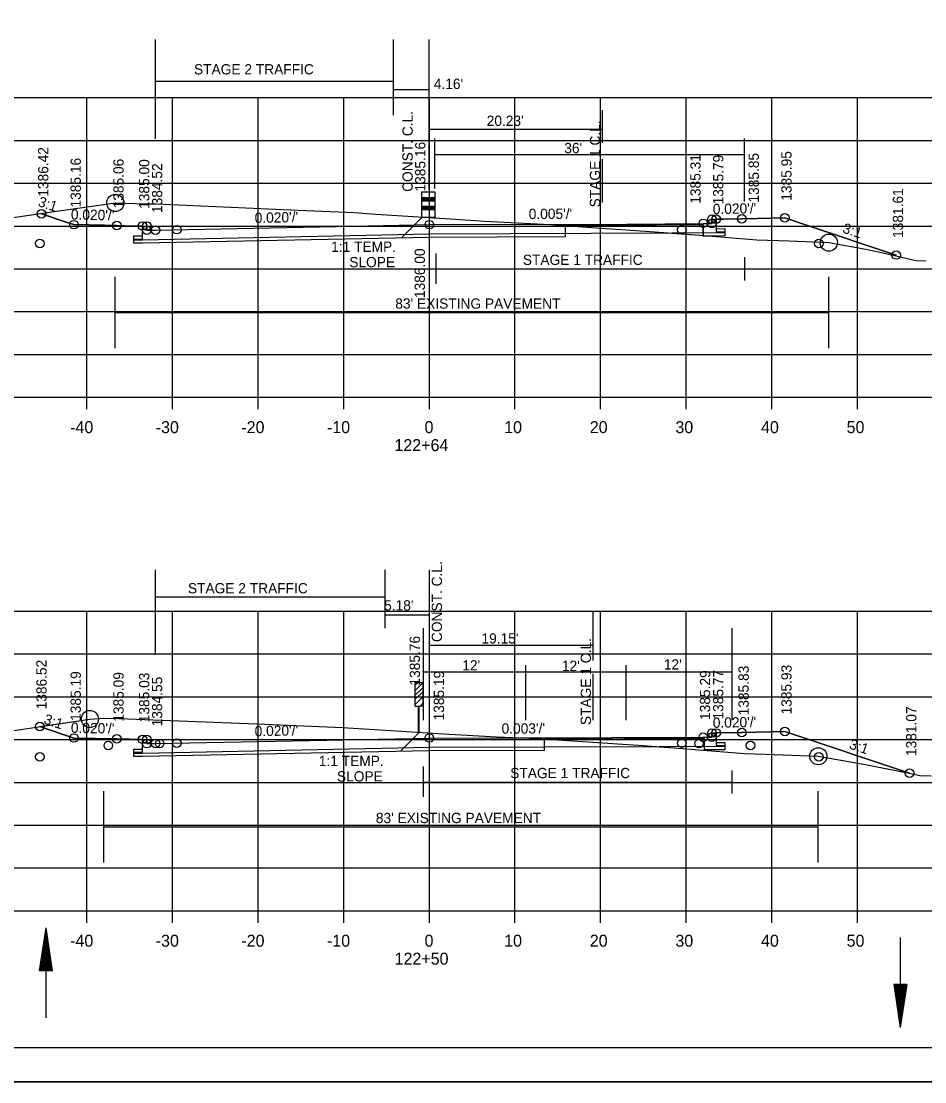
# Model space of a CAD drawing. Extents: x 1374311 to 1383814, y 384102 to 406278.
# Drawn here: x 1381581 to 1381686.5, y 385818 to 385941.9 of the extents above; entities that cross this region are included whole.
import ezdxf

# ---------------------------------------------------------------- set-up
doc = ezdxf.new("R2010")
doc.units = 0
for name, color, linetype in [('R_Axis', 7, 'Continuous'), ('R_Axis Annot', 7, 'Continuous'), ('R_Border', 7, 'Continuous'), ('R_Draft', 7, 'Continuous'), ('R_Drive', 7, 'Continuous'), ('R_Exist Surface', 7, 'Continuous'), ('R_Fin Surface', 7, 'Continuous'), ('R_Grid', 7, 'Continuous'), ('R_MOT', 7, 'Continuous'), ('R_No Plot', 7, 'Continuous'), ('R_Water', 7, 'Continuous'), ('R_Xsect Elev', 7, 'Continuous'), ('R_Xsect Slope', 7, 'Continuous')]:
    doc.layers.add(name, color=color, linetype=linetype)

msp = doc.modelspace()

# ---------------------------------------------------------------- linework, layer by layer
at = {"layer": 'R_Axis'}
for p, q in [((1381488.66, 385897.95), (1381768.66, 385897.95)), ((1381588.66, 385896.55), (1381588.66, 385897.95)), ((1381598.66, 385896.55), (1381598.66, 385897.95)), ((1381608.66, 385896.55), (1381608.66, 385897.95)), ((1381618.66, 385896.55), (1381618.66, 385897.95)), ((1381628.66, 385896.55), (1381628.66, 385897.95)), ((1381638.66, 385896.55), (1381638.66, 385897.95)), ((1381648.66, 385896.55), (1381648.66, 385897.95)), ((1381658.66, 385896.55), (1381658.66, 385897.95)), ((1381668.66, 385896.55), (1381668.66, 385897.95)), ((1381678.66, 385896.55), (1381678.66, 385897.95)), ((1381488.66, 385837.95), (1381768.66, 385837.95)), ((1381588.66, 385836.55), (1381588.66, 385837.95)), ((1381598.66, 385836.55), (1381598.66, 385837.95)), ((1381608.66, 385836.55), (1381608.66, 385837.95)), ((1381618.66, 385836.55), (1381618.66, 385837.95)), ((1381628.66, 385836.55), (1381628.66, 385837.95)), ((1381638.66, 385836.55), (1381638.66, 385837.95)), ((1381648.66, 385836.55), (1381648.66, 385837.95)), ((1381658.66, 385836.55), (1381658.66, 385837.95)), ((1381668.66, 385836.55), (1381668.66, 385837.95)), ((1381678.66, 385836.55), (1381678.66, 385837.95))]:
    msp.add_line(p, q, dxfattribs=at)
at = {"layer": 'R_Border'}
msp.add_line((1381786.84, 385821.95), (1381470.66, 385821.95), dxfattribs=at)
at = {"layer": 'R_Draft'}
for p, q in [((1381583.14, 385830.94), (1381583.89, 385835.94)), ((1381584.64, 385830.94), (1381583.89, 385835.94)), ((1381583.26, 385830.94), (1381583.89, 385835.11)), ((1381584.51, 385830.94), (1381583.89, 385835.11)), ((1381583.39, 385830.94), (1381583.89, 385834.25)), ((1381583.52, 385830.94), (1381583.89, 385833.41)), ((1381584.39, 385830.94), (1381583.89, 385834.25)), ((1381584.26, 385830.94), (1381583.89, 385833.41)), ((1381583.64, 385830.94), (1381583.89, 385832.57)), ((1381584.13, 385830.94), (1381583.89, 385832.57)), ((1381584.64, 385830.94), (1381583.14, 385830.94)), ((1381583.77, 385830.94), (1381583.89, 385831.73)), ((1381584.01, 385830.94), (1381583.89, 385831.73)), ((1381682.92, 385829.32), (1381683.67, 385824.32)), ((1381684.42, 385829.32), (1381682.92, 385829.32)), ((1381683.04, 385829.32), (1381683.67, 385825.15)), ((1381683.17, 385829.32), (1381683.67, 385826.01)), ((1381683.29, 385829.32), (1381683.67, 385826.84)), ((1381683.42, 385829.32), (1381683.67, 385827.69)), ((1381683.55, 385829.32), (1381683.67, 385828.53)), ((1381684.42, 385829.32), (1381683.67, 385824.32)), ((1381683.91, 385829.32), (1381683.67, 385827.69)), ((1381684.16, 385829.32), (1381683.67, 385826.01)), ((1381684.29, 385829.32), (1381683.67, 385825.15)), ((1381684.04, 385829.32), (1381683.67, 385826.84)), ((1381683.78, 385829.32), (1381683.67, 385828.53))]:
    msp.add_line(p, q, dxfattribs=at)
at = {"layer": 'R_Drive'}
for p, q in [((1381625.49, 385916.64), (1381627.79, 385918.94)), ((1381625.29, 385856.58), (1381627.48, 385858.77))]:
    msp.add_line(p, q, dxfattribs=at)
at = {"layer": 'R_Exist Surface'}
for points in [[(1381575.26, 385918.25), (1381584.3, 385919.56), (1381591.99, 385920.64), (1381595.42, 385920.56), (1381596.73, 385920.54), (1381614.22, 385919.77), (1381619.87, 385919.51), (1381622.42, 385919.35), (1381631.71, 385918.75), (1381635.12, 385918.53), (1381642.77, 385918.11), (1381648.17, 385917.73), (1381655, 385917.27), (1381660.75, 385916.83), (1381666.9, 385916.35), (1381670.69, 385916.2), (1381675.32, 385916.01), (1381679.63, 385915.23), (1381681.11, 385914.95), (1381685.49, 385913.92), (1381686.66, 385913.89)], [(1381577.77, 385858.66), (1381589.01, 385860.35), (1381590.62, 385860.45), (1381592.4, 385860.41), (1381608.51, 385859.79), (1381618.53, 385859.35), (1381624.8, 385858.96), (1381630.32, 385858.61), (1381636.51, 385858.27), (1381641.28, 385858.06), (1381649.51, 385857.51), (1381653.63, 385857.24), (1381657.24, 385856.97), (1381665.47, 385856.33), (1381667.89, 385856.24), (1381674.09, 385856), (1381678.29, 385855.25), (1381679.98, 385854.95), (1381684.9, 385853.99), (1381685.95, 385853.75), (1381687.27, 385853.72)]]:
    msp.add_lwpolyline(points, dxfattribs=at)
at = {"layer": 'R_Fin Surface'}
for points in [[(1381583.36, 385919.37), (1381586.24, 385918.41), (1381587.15, 385918.11), (1381590.74, 385918.03), (1381592.15, 385918.01), (1381592.99, 385917.99), (1381595.15, 385917.95), (1381595.29, 385917.95), (1381595.65, 385917.95), (1381595.65, 385917.59), (1381595.66, 385917.45), (1381595.94, 385917.45), (1381596.66, 385917.47), (1381619.68, 385917.93), (1381628.66, 385918.11), (1381651.68, 385918.18), (1381660.66, 385918.26), (1381660.94, 385918.26), (1381661.66, 385918.24), (1381661.66, 385918.6), (1381661.67, 385918.74), (1381661.81, 385918.74), (1381662.17, 385918.74), (1381663.01, 385918.76), (1381665.17, 385918.8), (1381668.76, 385918.87), (1381670.17, 385918.9), (1381672.71, 385918.06), (1381683.2, 385914.56)], [(1381662.17, 385918.38), (1381662.18, 385917.27), (1381663.18, 385917.29), (1381663.17, 385916.79), (1381662.17, 385916.78), (1381660.66, 385916.78), (1381660.66, 385918.09), (1381644.54, 385917.99), (1381644.54, 385916.7), (1381628.66, 385916.62), (1381595.15, 385915.95), (1381594.15, 385915.93), (1381594.16, 385916.43), (1381595.16, 385916.44), (1381595.15, 385917.59)], [(1381583.15, 385859.47), (1381587.15, 385858.13), (1381592.15, 385858.03), (1381595.15, 385857.97), (1381595.65, 385857.97), (1381595.66, 385857.47), (1381596.66, 385857.49), (1381628.66, 385858.13), (1381660.66, 385858.24), (1381661.66, 385858.22), (1381661.67, 385858.72), (1381662.17, 385858.72), (1381665.17, 385858.78), (1381670.17, 385858.88), (1381684.75, 385854.02)], [(1381662.17, 385858.36), (1381662.18, 385857.25), (1381663.18, 385857.26), (1381663.17, 385856.76), (1381662.17, 385856.76), (1381660.78, 385856.75), (1381660.78, 385858.08), (1381642.07, 385858.01), (1381642.07, 385856.69), (1381628.66, 385856.65), (1381595.15, 385855.98), (1381594.15, 385855.96), (1381594.16, 385856.46), (1381595.16, 385856.46), (1381595.15, 385857.61)]]:
    msp.add_lwpolyline(points, dxfattribs=at)
at = {"layer": 'R_Grid'}
for p, q in [((1381488.66, 385932.95), (1381768.66, 385932.95)), ((1381588.66, 385897.95), (1381588.66, 385932.95)), ((1381598.66, 385897.95), (1381598.66, 385932.95)), ((1381608.66, 385897.95), (1381608.66, 385932.95)), ((1381618.66, 385897.95), (1381618.66, 385932.95)), ((1381628.66, 385897.95), (1381628.66, 385932.95)), ((1381638.66, 385897.95), (1381638.66, 385932.95)), ((1381648.66, 385897.95), (1381648.66, 385932.95)), ((1381658.66, 385897.95), (1381658.66, 385932.95)), ((1381668.66, 385897.95), (1381668.66, 385932.95)), ((1381678.66, 385897.95), (1381678.66, 385932.95)), ((1381488.66, 385927.95), (1381768.66, 385927.95)), ((1381488.66, 385922.95), (1381768.66, 385922.95)), ((1381488.66, 385917.95), (1381768.66, 385917.95)), ((1381488.66, 385912.95), (1381768.66, 385912.95)), ((1381488.66, 385907.95), (1381768.66, 385907.95)), ((1381488.66, 385902.95), (1381768.66, 385902.95)), ((1381488.66, 385897.95), (1381768.66, 385897.95)), ((1381488.66, 385872.95), (1381768.66, 385872.95)), ((1381588.66, 385837.95), (1381588.66, 385872.95)), ((1381598.66, 385837.95), (1381598.66, 385872.95)), ((1381608.66, 385837.95), (1381608.66, 385872.95)), ((1381618.66, 385837.95), (1381618.66, 385872.95)), ((1381628.66, 385837.95), (1381628.66, 385872.95)), ((1381638.66, 385837.95), (1381638.66, 385872.95)), ((1381648.66, 385837.95), (1381648.66, 385872.95)), ((1381658.66, 385837.95), (1381658.66, 385872.95)), ((1381668.66, 385837.95), (1381668.66, 385872.95)), ((1381678.66, 385837.95), (1381678.66, 385872.95)), ((1381488.66, 385867.95), (1381768.66, 385867.95)), ((1381488.66, 385862.95), (1381768.66, 385862.95)), ((1381488.66, 385857.95), (1381768.66, 385857.95)), ((1381488.66, 385852.95), (1381768.66, 385852.95)), ((1381488.66, 385847.95), (1381768.66, 385847.95)), ((1381488.66, 385842.95), (1381768.66, 385842.95)), ((1381488.66, 385837.95), (1381768.66, 385837.95))]:
    msp.add_line(p, q, dxfattribs=at)
at = {"layer": 'R_MOT'}
for p, q in [((1381627.79, 385921.3), (1381629.29, 385921.3)), ((1381627.79, 385921.24), (1381629.29, 385921.24)), ((1381627.79, 385921.19), (1381629.29, 385921.19)), ((1381627.79, 385921.14), (1381629.29, 385921.14)), ((1381627.79, 385921.08), (1381629.29, 385921.08)), ((1381627.79, 385921.01), (1381629.29, 385921.01)), ((1381627.79, 385920.94), (1381629.29, 385920.94)), ((1381627.79, 385920.9), (1381629.29, 385920.9)), ((1381627.79, 385920.27), (1381629.29, 385920.27)), ((1381627.79, 385920.22), (1381629.29, 385920.22)), ((1381627.79, 385920.16), (1381629.29, 385920.16)), ((1381627.79, 385920.11), (1381629.29, 385920.11)), ((1381627.79, 385920.05), (1381629.29, 385920.05)), ((1381627.79, 385919.98), (1381629.29, 385919.98)), ((1381627.79, 385919.91), (1381629.29, 385919.91)), ((1381627.79, 385919.87), (1381629.29, 385919.87)), ((1381627.02, 385864.63), (1381627.36, 385864.63)), ((1381627.36, 385864.63), (1381627.02, 385864.29)), ((1381627.02, 385864.29), (1381627.02, 385864.63)), ((1381627.02, 385863.7), (1381627.95, 385864.63)), ((1381627.02, 385861.85), (1381627.02, 385864.29)), ((1381627.36, 385864.63), (1381627.95, 385864.63)), ((1381627.95, 385862.22), (1381627.95, 385864.63)), ((1381627.95, 385864.04), (1381627.02, 385863.12)), ((1381627.02, 385863.12), (1381627.02, 385863.7)), ((1381627.95, 385863.57), (1381627.02, 385862.65)), ((1381627.02, 385862.06), (1381627.95, 385862.99)), ((1381627.95, 385862.99), (1381627.95, 385863.57)), ((1381627.02, 385861.85), (1381627.58, 385861.85)), ((1381627.41, 385858.77), (1381627.41, 385861.82)), ((1381627.48, 385858.77), (1381627.48, 385861.82)), ((1381627.58, 385861.85), (1381627.95, 385862.22)), ((1381627.95, 385861.85), (1381627.58, 385861.85)), ((1381627.95, 385862.22), (1381627.95, 385861.85))]:
    msp.add_line(p, q, dxfattribs=at)
msp.add_lwpolyline([(1381627.79, 385921.94), (1381629.29, 385921.94), (1381629.29, 385918.94), (1381627.79, 385918.94)], close=True, dxfattribs=at)
at = {"layer": 'R_No Plot'}
msp.add_line((1381458.26, 385817.97), (1381791.59, 385817.97), dxfattribs=at)
for points in [[(1381458.25, 386031.3), (1381791.59, 386031.3), (1381791.59, 385817.97), (1381458.25, 385817.97)], [(1381704.58, 386027.41), (1381704.58, 386017.53), (1381740.31, 386017.53), (1381740.31, 386014.61), (1381763.51, 386014.61), (1381763.51, 385991.39), (1381786.84, 385991.39), (1381786.84, 385821.95), (1381470.66, 385821.95), (1381470.66, 386027.41)], [(1381583.36, 385919.37), (1381583.36, 385919.42), (1381584.3, 385919.56), (1381591.99, 385920.64), (1381595.42, 385920.56), (1381596.73, 385920.54), (1381614.22, 385919.77), (1381619.87, 385919.51), (1381622.42, 385919.35), (1381631.71, 385918.75), (1381635.12, 385918.53), (1381642.77, 385918.11), (1381648.17, 385917.73), (1381655, 385917.27), (1381657, 385917.12), (1381628.66, 385916.98), (1381595.15, 385916.31), (1381594.15, 385916.29), (1381594.16, 385916.79), (1381595.16, 385916.8), (1381595.15, 385917.95), (1381592.99, 385917.99), (1381592.15, 385918.01), (1381590.74, 385918.03), (1381587.15, 385918.11), (1381586.24, 385918.41)], [(1381657, 385917.12), (1381660.75, 385916.83), (1381666.9, 385916.35), (1381670.69, 385916.2), (1381675.32, 385916.01), (1381679.63, 385915.23), (1381681.11, 385914.95), (1381683.2, 385914.46), (1381683.2, 385914.56), (1381672.71, 385918.06), (1381670.17, 385918.9), (1381668.76, 385918.87), (1381665.17, 385918.8), (1381663.01, 385918.76), (1381662.17, 385918.74), (1381662.18, 385917.63), (1381663.18, 385917.65), (1381663.17, 385917.15), (1381662.17, 385917.14)], [(1381583.15, 385859.47), (1381589.01, 385860.35), (1381590.62, 385860.45), (1381592.4, 385860.41), (1381608.51, 385859.79), (1381618.53, 385859.35), (1381624.8, 385858.96), (1381630.32, 385858.61), (1381636.51, 385858.27), (1381641.28, 385858.06), (1381649.51, 385857.51), (1381653.63, 385857.24), (1381655.5, 385857.1), (1381628.66, 385857.01), (1381595.15, 385856.34), (1381594.15, 385856.32), (1381594.16, 385856.82), (1381595.16, 385856.82), (1381595.15, 385857.97), (1381592.15, 385858.03), (1381587.15, 385858.13)], [(1381655.5, 385857.1), (1381657.24, 385856.97), (1381665.47, 385856.33), (1381667.89, 385856.24), (1381674.09, 385856), (1381678.29, 385855.25), (1381679.98, 385854.95), (1381684.75, 385854.02), (1381670.17, 385858.88), (1381665.17, 385858.78), (1381662.17, 385858.72), (1381662.18, 385857.61), (1381663.18, 385857.62), (1381663.17, 385857.12), (1381662.17, 385857.12)]]:
    msp.add_lwpolyline(points, close=True, dxfattribs=at)
for centre, radius in [((1381591.98, 385920.64), 1), ((1381583.36, 385919.37), 0.5), ((1381583.36, 385919.37), 0.5), ((1381660.66, 385918.26), 0.5), ((1381660.66, 385918.26), 0.5), ((1381661.66, 385918.24), 0.5), ((1381661.67, 385918.74), 0.5), ((1381661.67, 385918.74), 0.5), ((1381662.17, 385918.74), 0.5), ((1381662.17, 385918.74), 0.5), ((1381665.17, 385918.8), 0.5), ((1381665.17, 385918.8), 0.5), ((1381670.17, 385918.9), 0.5), ((1381670.17, 385918.9), 0.5), ((1381587.15, 385918.11), 0.5), ((1381587.15, 385918.11), 0.5), ((1381592.15, 385918.01), 0.5), ((1381592.15, 385918.01), 0.5), ((1381595.15, 385917.95), 0.5), ((1381595.15, 385917.95), 0.5), ((1381595.65, 385917.95), 0.5), ((1381595.65, 385917.95), 0.5), ((1381595.66, 385917.45), 0.5), ((1381596.66, 385917.47), 0.5), ((1381596.66, 385917.47), 0.5), ((1381599.16, 385917.52), 0.5), ((1381628.66, 385918.11), 0.5), ((1381628.66, 385918.11), 0.5), ((1381658.16, 385917.52), 0.5), ((1381583.16, 385915.9), 0.5), ((1381674.16, 385915.9), 0.5), ((1381675.32, 385916.01), 1), ((1381683.19, 385914.56), 0.5), ((1381683.2, 385914.56), 0.5), ((1381589.01, 385860.35), 1), ((1381583.15, 385859.47), 0.5), ((1381583.15, 385859.47), 0.5), ((1381661.67, 385858.72), 0.5), ((1381661.67, 385858.72), 0.5), ((1381662.17, 385858.72), 0.5), ((1381662.17, 385858.72), 0.5), ((1381665.17, 385858.78), 0.5), ((1381665.17, 385858.78), 0.5), ((1381670.17, 385858.88), 0.5), ((1381670.17, 385858.88), 0.5), ((1381587.15, 385858.13), 0.5), ((1381587.15, 385858.13), 0.5), ((1381592.15, 385858.03), 0.5), ((1381592.15, 385858.03), 0.5), ((1381595.15, 385857.97), 0.5), ((1381595.15, 385857.97), 0.5), ((1381595.65, 385857.97), 0.5), ((1381595.65, 385857.97), 0.5), ((1381595.66, 385857.47), 0.5), ((1381596.66, 385857.49), 0.5), ((1381596.66, 385857.49), 0.5), ((1381597.16, 385857.5), 0.5), ((1381599.16, 385857.54), 0.5), ((1381628.66, 385858.13), 0.5), ((1381628.66, 385858.13), 0.5), ((1381628.66, 385858.13), 0.5), ((1381658.16, 385857.54), 0.5), ((1381660.16, 385857.5), 0.5), ((1381660.66, 385858.24), 0.5), ((1381660.66, 385858.24), 0.5), ((1381661.66, 385858.22), 0.5), ((1381591.16, 385857.26), 0.5), ((1381666.16, 385857.26), 0.5), ((1381674.09, 385856), 1), ((1381583.16, 385855.93), 0.5), ((1381674.16, 385855.93), 0.5), ((1381684.75, 385854.02), 0.5), ((1381684.75, 385854.02), 0.5)]:
    msp.add_circle(centre, radius, dxfattribs=at)
at = {"layer": 'R_Water'}
for p, q in [((1381596.66, 385928.12), (1381596.66, 385939.74)), ((1381624.49, 385930.9), (1381624.49, 385939.74)), ((1381628.65, 385930.9), (1381628.65, 385939.74)), ((1381596.66, 385934.89), (1381624.49, 385934.89)), ((1381624.49, 385933.9), (1381628.65, 385933.9)), ((1381648.88, 385927.66), (1381648.88, 385931.47)), ((1381628.65, 385922.32), (1381628.65, 385930.9)), ((1381628.72, 385929.27), (1381648.88, 385929.27)), ((1381629.31, 385922.32), (1381629.31, 385928.17)), ((1381665.49, 385920.8), (1381665.49, 385928.17)), ((1381629.31, 385926.32), (1381665.49, 385926.32)), ((1381648.88, 385920.71), (1381648.88, 385925.76)), ((1381644.54, 385917.99), (1381644.54, 385916.7)), ((1381660.66, 385918.09), (1381660.66, 385916.78)), ((1381629.45, 385911.2), (1381629.45, 385914.74)), ((1381665.52, 385911.6), (1381665.52, 385914.3)), ((1381629.43, 385912.95), (1381665.52, 385912.95)), ((1381591.98, 385903.69), (1381591.98, 385912.01)), ((1381675.32, 385903.69), (1381675.32, 385912.01)), ((1381591.98, 385907.85), (1381675.32, 385907.85)), ((1381596.66, 385867.83), (1381596.66, 385877.78)), ((1381623.48, 385870.98), (1381623.48, 385877.78)), ((1381628.66, 385870.98), (1381628.66, 385877.78)), ((1381596.65, 385874.62), (1381623.51, 385874.62)), ((1381647.81, 385867.17), (1381647.81, 385872.85)), ((1381623.48, 385872.54), (1381628.65, 385872.54)), ((1381627.96, 385860.22), (1381627.96, 385870.98)), ((1381628.66, 385866.73), (1381628.66, 385870.98)), ((1381664.05, 385860.22), (1381664.05, 385870.98)), ((1381628.66, 385868.97), (1381647.81, 385868.97)), ((1381639.94, 385860.22), (1381639.94, 385866.66)), ((1381651.64, 385860.22), (1381651.64, 385866.66)), ((1381627.95, 385865.86), (1381664.05, 385865.86)), ((1381628.66, 385860.22), (1381628.66, 385865.69)), ((1381647.81, 385860.22), (1381647.81, 385865.61)), ((1381627.98, 385851.24), (1381627.98, 385854.79)), ((1381664.05, 385851.65), (1381664.05, 385854.34)), ((1381627.96, 385852.99), (1381664.05, 385852.99)), ((1381590.62, 385843.59), (1381590.62, 385851.92)), ((1381674.09, 385843.59), (1381674.09, 385851.92)), ((1381590.62, 385847.76), (1381674.09, 385847.76)), ((1381583.89, 385825.44), (1381583.89, 385835.94)), ((1381683.67, 385834.82), (1381683.67, 385824.32))]:
    msp.add_line(p, q, dxfattribs=at)

# ---------------------------------------------------------------- texts
at = {"layer": 'R_Axis Annot'}
for s, p in [('-40', (1381586.7, 385893.75)), ('-30', (1381596.7, 385893.75)), ('-20', (1381606.7, 385893.75)), ('-10', (1381616.7, 385893.75)), ('0', (1381628.1, 385893.75)), ('10', (1381637.4, 385893.75)), ('20', (1381647.4, 385893.75)), ('30', (1381657.4, 385893.75)), ('40', (1381667.4, 385893.75)), ('50', (1381677.4, 385893.75)), ('122+64', (1381624.58, 385891.65)), ('-40', (1381586.7, 385833.75)), ('-30', (1381596.7, 385833.75)), ('-20', (1381606.7, 385833.75)), ('-10', (1381616.7, 385833.75)), ('0', (1381628.1, 385833.75)), ('10', (1381637.4, 385833.75)), ('20', (1381647.4, 385833.75)), ('30', (1381657.4, 385833.75)), ('40', (1381667.4, 385833.75)), ('50', (1381677.4, 385833.75)), ('122+50', (1381624.6, 385831.65))]:
    msp.add_text(s, height=1.4, dxfattribs=at).set_placement(p)
at = {"layer": 'R_Drive'}
for s, p in [('1:1 TEMP.', (1381617.19, 385914.93)), ('SLOPE', (1381619.31, 385913.13)), ('1:1 TEMP.', (1381615.75, 385854.85)), ('SLOPE', (1381617.87, 385853.05))]:
    msp.add_text(s, height=1.2, dxfattribs=at).set_placement(p)
at = {"layer": 'R_Water'}
for s, p in [('STAGE 2 TRAFFIC', (1381601.17, 385935.66)), ("4.16'", (1381629.18, 385933.96)), ("20.23'", (1381635.36, 385929.65)), ("36'", (1381644.42, 385926.46)), ('STAGE 1 TRAFFIC', (1381639.58, 385913.4)), ("83' EXISTING PAVEMENT", (1381624.68, 385908.29)), ('STAGE 2 TRAFFIC', (1381600.46, 385875.03)), ("5.18'", (1381623.38, 385873.03)), ("19.15'", (1381634.75, 385869.17)), ("12'", (1381632.51, 385866.02)), ("12'", (1381644.14, 385865.96)), ("12'", (1381656.05, 385866.13)), ('STAGE 1 TRAFFIC', (1381638.11, 385853.44)), ("83' EXISTING PAVEMENT", (1381622.41, 385848.19))]:
    msp.add_text(s, height=1.2, dxfattribs=at).set_placement(p)
for s, p in [('CONST. C.L.', (1381626.72, 385921.94)), ('STAGE 1 C.L.', (1381648.61, 385920.13)), ('CONST. C.L.', (1381630.14, 385869.34)), ('STAGE 1 C.L.', (1381647.54, 385859.64))]:
    msp.add_text(s, height=1.2, rotation=90, dxfattribs=at).set_placement(p)
at = {"layer": 'R_Xsect Elev'}
for s, p in [('1385.16', (1381628.2, 385921.98)), ('1386.42', (1381584.16, 385921.37)), ('1385.31', (1381660.34, 385920.55)), ('1385.79', (1381663, 385920.47)), ('1385.85', (1381667.15, 385920.69)), ('1385.95', (1381670.97, 385920.9)), ('1385.16', (1381587.95, 385920.11)), ('1385.06', (1381592.95, 385920.01)), ('1385.00', (1381595.95, 385919.95)), ('1384.52', (1381597.46, 385919.47)), ('1381.61', (1381684, 385916.56)), ('1386.00', (1381628.14, 385909.53)), ('1385.76', (1381627.56, 385864.26)), ('1386.52', (1381583.95, 385861.47)), ('1385.93', (1381670.97, 385860.88)), ('1385.19', (1381587.95, 385860.13)), ('1385.09', (1381592.95, 385860.03)), ('1385.03', (1381595.95, 385859.97)), ('1385.19', (1381630.38, 385860.18)), ('1385.29', (1381661.46, 385860.24)), ('1385.77', (1381663, 385860.29)), ('1385.83', (1381665.97, 385860.78)), ('1384.55', (1381597.46, 385859.49)), ('1381.07', (1381685.55, 385856.02))]:
    msp.add_text(s, height=1.2, rotation=90, dxfattribs=at).set_placement(p)
at = {"layer": 'R_Xsect Slope'}
for s, rotation, p in [('3:1', 341.5651, (1381582.86, 385920.3)), ("0.020'/'", 358.8542, (1381586.78, 385918.71)), ("0.005'/'", 0.2803, (1381640.27, 385918.76)), ("0.020'/'", 1.1458, (1381661.78, 385919.33)), ("0.020'/'", 1.1458, (1381608.27, 385918.3)), ('3:1', 341.5651, (1381676.84, 385917.2)), ('3:1', 341.5651, (1381583.53, 385859.84)), ("0.020'/'", 1.1458, (1381661.78, 385859.31)), ("0.020'/'", 358.8542, (1381586.78, 385858.74)), ("0.020'/'", 1.1458, (1381608.27, 385858.33)), ("0.003'/'", 0.191, (1381637.1, 385858.64)), ('3:1', 341.5651, (1381677.62, 385856.92))]:
    msp.add_text(s, height=1.2, rotation=rotation, dxfattribs=at).set_placement(p)

doc.saveas('drawing.dxf')
